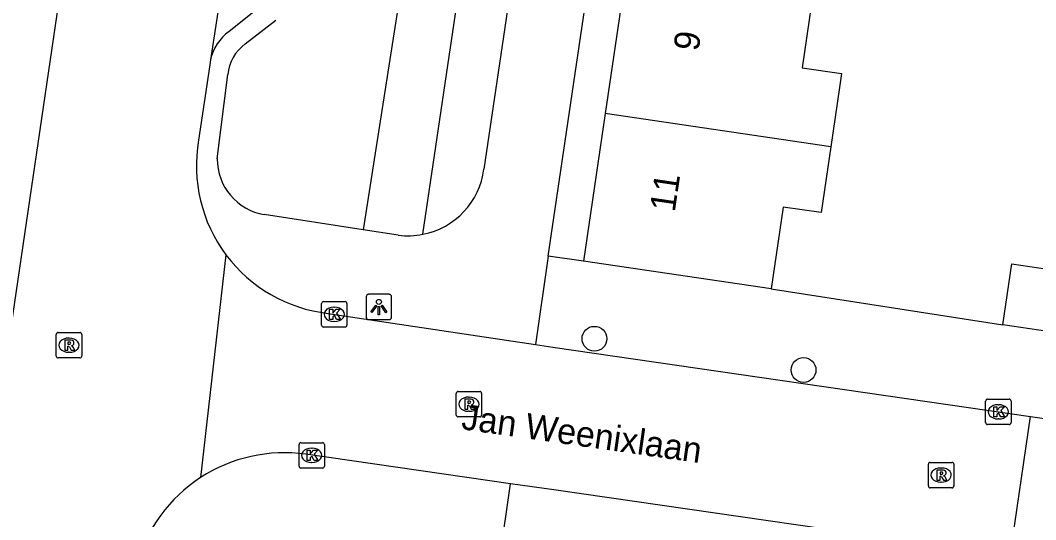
# Model space of a CAD drawing. Extents: x 163686 to 164493, y 382719 to 383870.
# Drawn here: x 163913.6 to 163953.58, y 383035.14 to 383054.79 of the extents above; entities that cross this region are included whole.
import ezdxf

# ---------------------------------------------------------------- set-up
doc = ezdxf.new("R2010")
doc.units = 0
for name, color, linetype in [('IMGEO_Boom', 7, 'Continuous'), ('IMGEO_Groenvoorziening', 7, 'Continuous'), ('IMGEO_Kolk', 7, 'Continuous'), ('IMGEO_Lichtpunt', 7, 'Continuous'), ('IMGEO_Muur', 7, 'Continuous'), ('IMGEO_Openbare_ruimte_label', 7, 'Continuous'), ('IMGEO_Pand', 7, 'Continuous'), ('IMGEO_Pand_nummerreeks', 7, 'Continuous'), ('IMGEO_Rijbaan_lokaal_open', 7, 'Continuous'), ('IMGEO_Rioolput', 7, 'Continuous'), ('IMGEO_Voetpad_open', 7, 'Continuous')]:
    doc.layers.add(name, color=color, linetype=linetype)

msp = doc.modelspace()

# ---------------------------------------------------------------- linework, layer by layer
at = {"layer": 'IMGEO_Boom'}
for centre in [(163936.209, 383042.258), (163944.441, 383041.028)]:
    msp.add_circle(centre, 0.489, dxfattribs=at)
at = {"layer": 'IMGEO_Groenvoorziening'}
for points in [[(163932.454, 383080.761), (163927.106, 383046.548)], [(163929.455, 383046.369), (163934.51, 383080.457)]]:
    msp.add_lwpolyline(points, dxfattribs=at)
at = {"layer": 'IMGEO_Kolk'}
for p, q in [((163925.461, 383042.793), (163925.461, 383043.645)), ((163925.536, 383043.719), (163926.388, 383043.719)), ((163925.949, 383043.499), (163925.974, 383043.499)), ((163926.462, 383043.645), (163926.462, 383042.793)), ((163926.388, 383042.719), (163925.536, 383042.719)), ((163925.972, 383042.939), (163925.947, 383042.939)), ((163951.613, 383038.956), (163951.613, 383039.808)), ((163951.688, 383039.882), (163952.54, 383039.882)), ((163952.614, 383039.808), (163952.614, 383038.956)), ((163952.101, 383039.662), (163952.126, 383039.662)), ((163952.124, 383039.102), (163952.099, 383039.102)), ((163952.54, 383038.882), (163951.688, 383038.882)), ((163924.576, 383037.242), (163924.576, 383038.094)), ((163924.651, 383038.168), (163925.503, 383038.168)), ((163925.064, 383037.948), (163925.089, 383037.948)), ((163925.577, 383038.094), (163925.577, 383037.242)), ((163925.087, 383037.388), (163925.062, 383037.388)), ((163925.503, 383037.168), (163924.651, 383037.168))]:
    msp.add_line(p, q, dxfattribs=at)
for points in [[(163925.461, 383042.793), (163925.461, 383043.645)], [(163925.536, 383043.719), (163926.388, 383043.719)], [(163925.782, 383043.419), (163925.905, 383043.419), (163925.905, 383043.268), (163926.035, 383043.419), (163926.199, 383043.419), (163926.053, 383043.268), (163926.206, 383043.019), (163926.054, 383043.019), (163925.969, 383043.183), (163925.905, 383043.116), (163925.905, 383043.019), (163925.782, 383043.019), (163925.782, 383043.419)], [(163926.462, 383043.645), (163926.462, 383042.793)], [(163926.388, 383042.719), (163925.536, 383042.719)], [(163951.613, 383038.956), (163951.613, 383039.808)], [(163951.688, 383039.882), (163952.54, 383039.882)], [(163952.614, 383039.808), (163952.614, 383038.956)], [(163951.934, 383039.582), (163952.057, 383039.582), (163952.057, 383039.431), (163952.187, 383039.582), (163952.351, 383039.582), (163952.205, 383039.431), (163952.358, 383039.182), (163952.206, 383039.182), (163952.121, 383039.346), (163952.057, 383039.279), (163952.057, 383039.182), (163951.934, 383039.182), (163951.934, 383039.582)], [(163952.54, 383038.882), (163951.688, 383038.882)], [(163924.576, 383037.242), (163924.576, 383038.094)], [(163924.651, 383038.168), (163925.503, 383038.168)], [(163924.897, 383037.868), (163925.02, 383037.868), (163925.02, 383037.717), (163925.15, 383037.868), (163925.314, 383037.868), (163925.168, 383037.717), (163925.321, 383037.468), (163925.169, 383037.468), (163925.084, 383037.632), (163925.02, 383037.565), (163925.02, 383037.468), (163924.897, 383037.468), (163924.897, 383037.868)], [(163925.577, 383038.094), (163925.577, 383037.242)], [(163925.503, 383037.168), (163924.651, 383037.168)]]:
    msp.add_lwpolyline(points, dxfattribs=at)
for centre, start, end in [((163925.538, 383043.643), 91.552, 178.448), ((163925.538, 383043.643), 91.552, 178.448), ((163926.386, 383043.643), 1.552, 88.448), ((163926.386, 383043.643), 1.552, 88.448), ((163925.538, 383042.795), 181.552, 268.448), ((163925.538, 383042.795), 181.552, 268.448), ((163926.386, 383042.795), 271.552, 358.448), ((163926.386, 383042.795), 271.552, 358.448), ((163951.69, 383039.806), 91.552, 178.448), ((163951.69, 383039.806), 91.552, 178.448), ((163952.538, 383039.806), 1.552, 88.448), ((163952.538, 383039.806), 1.552, 88.448), ((163951.69, 383038.958), 181.552, 268.448), ((163951.69, 383038.958), 181.552, 268.448), ((163952.538, 383038.958), 271.552, 358.448), ((163952.538, 383038.958), 271.552, 358.448), ((163924.653, 383038.092), 91.552, 178.448), ((163924.653, 383038.092), 91.552, 178.448), ((163925.501, 383038.092), 1.552, 88.448), ((163925.501, 383038.092), 1.552, 88.448), ((163924.653, 383037.244), 181.552, 268.448), ((163924.653, 383037.244), 181.552, 268.448), ((163925.501, 383037.244), 271.552, 358.448), ((163925.501, 383037.244), 271.552, 358.448)]:
    msp.add_arc(centre, 0.0765, start, end, dxfattribs=at)
for centre, major_axis, ratio, start_param, end_param in [((163925.948, 383043.219), (-0.387, 0.002), 0.722429, 4.712389, 7.853982), ((163925.973, 383043.219), (-0.39, 0.002), 0.717154, 1.570796, 4.712389), ((163952.1, 383039.382), (-0.387, 0.002), 0.722429, 4.712389, 7.853982), ((163952.125, 383039.382), (-0.39, 0.002), 0.717154, 1.570796, 4.712389), ((163925.063, 383037.668), (-0.387, 0.002), 0.722429, 4.712389, 7.853982), ((163925.088, 383037.668), (-0.39, 0.002), 0.717154, 1.570796, 4.712389)]:
    msp.add_ellipse(centre, major_axis=major_axis, ratio=ratio, start_param=start_param, end_param=end_param, dxfattribs=at)
at = {"layer": 'IMGEO_Lichtpunt'}
for p, q in [((163927.223, 383043.912), (163927.223, 383043.105)), ((163927.223, 383043.912), (163927.223, 383043.105)), ((163928.125, 383044.007), (163927.317, 383044.007)), ((163928.125, 383044.007), (163927.317, 383044.007)), ((163928.219, 383043.105), (163928.219, 383043.912)), ((163928.219, 383043.105), (163928.219, 383043.912)), ((163927.317, 383043.011), (163928.125, 383043.011)), ((163927.317, 383043.011), (163928.125, 383043.011))]:
    msp.add_line(p, q, dxfattribs=at)
for points in [[(163927.597, 383043.576), (163927.636, 383043.548), (163927.448, 383043.286), (163927.41, 383043.313), (163927.597, 383043.576)], [(163927.699, 383043.528), (163927.746, 383043.528), (163927.746, 383043.206), (163927.699, 383043.206), (163927.699, 383043.528)], [(163927.809, 383043.548), (163927.847, 383043.575), (163928.034, 383043.313), (163927.995, 383043.285), (163927.809, 383043.548)]]:
    msp.add_lwpolyline(points, dxfattribs=at)
msp.add_circle((163927.722, 383043.71), 0.0994, dxfattribs=at)
for centre, start, end in [((163927.317, 383043.912), 90, 180), ((163927.317, 383043.912), 90, 180), ((163928.125, 383043.912), 0, 90), ((163928.125, 383043.912), 0, 90), ((163927.317, 383043.105), 180, 270), ((163927.317, 383043.105), 180, 270), ((163928.125, 383043.105), 270, 0), ((163928.125, 383043.105), 270, 360)]:
    msp.add_arc(centre, 0.0946, start, end, dxfattribs=at)
at = {"layer": 'IMGEO_Muur'}
msp.add_lwpolyline([(163943.164, 383044.228), (163952.285, 383042.801)], dxfattribs=at)
at = {"layer": 'IMGEO_Pand'}
for points in [[(163937.52, 383057.167), (163936.629, 383051.121)], [(163944.853, 383056.087), (163944.387, 383052.928), (163945.938, 383052.699), (163945.856, 383052.147), (163945.512, 383049.813)], [(163936.629, 383051.121), (163935.774, 383045.317)], [(163945.512, 383049.813), (163936.629, 383051.121)], [(163945.512, 383049.813), (163945.13, 383047.223), (163943.638, 383047.443), (163943.164, 383044.228)], [(163943.164, 383044.228), (163935.774, 383045.317)], [(163952.285, 383042.801), (163952.639, 383045.203), (163956.182, 383044.681)], [(163955.828, 383042.279), (163952.285, 383042.801)]]:
    msp.add_lwpolyline(points, dxfattribs=at)
at = {"layer": 'IMGEO_Rijbaan_lokaal_open'}
for points in [[(163925.454, 383081.51), (163921.093, 383053.234)], [(163906.683, 382998.169), (163915.86, 383060.494)], [(163921.093, 383053.234), (163921.064, 383053.038), (163920.621, 383050.069)], [(163921.699, 383045.563), (163920.698, 383036.793)], [(163925.719, 383043.258), (163933.891, 383042.031)], [(163933.891, 383042.031), (163934.575, 383041.928), (163953.381, 383039.199)], [(163952.581, 383033.717), (163953.381, 383039.199)], [(163953.381, 383039.199), (163956.003, 383038.814)], [(163932.906, 383036.552), (163924.842, 383037.712)], [(163952.581, 383033.717), (163934.614, 383036.306), (163932.906, 383036.552)]]:
    msp.add_lwpolyline(points, dxfattribs=at)
for centre, radius, start, end in [((163926.375, 383049.064), 5.841, 170.0877, 216.821), ((163926.378, 383049.066), 5.845, 216.8175, 263.524), ((163923.993, 383031.738), 6.034, 81.912, 123.0958), ((163923.996, 383031.736), 6.037, 123.1133, 164.2701)]:
    msp.add_arc(centre, radius, start, end, dxfattribs=at)
at = {"layer": 'IMGEO_Rioolput'}
for p, q in [((163915.018, 383041.579), (163915.018, 383042.431)), ((163915.093, 383042.505), (163915.945, 383042.505)), ((163915.506, 383042.285), (163915.531, 383042.285)), ((163916.019, 383042.431), (163916.019, 383041.579)), ((163915.945, 383041.505), (163915.093, 383041.505)), ((163915.529, 383041.725), (163915.504, 383041.725)), ((163930.84, 383040.183), (163931.692, 383040.183)), ((163930.765, 383039.257), (163930.765, 383040.109)), ((163931.253, 383039.963), (163931.278, 383039.963)), ((163931.766, 383040.109), (163931.766, 383039.257)), ((163931.276, 383039.403), (163931.251, 383039.403)), ((163931.692, 383039.183), (163930.84, 383039.183)), ((163949.434, 383037.391), (163950.286, 383037.391)), ((163949.359, 383036.465), (163949.359, 383037.317)), ((163949.847, 383037.171), (163949.872, 383037.171)), ((163950.36, 383037.317), (163950.36, 383036.465)), ((163949.87, 383036.611), (163949.845, 383036.611)), ((163950.286, 383036.391), (163949.434, 383036.391))]:
    msp.add_line(p, q, dxfattribs=at)
for points in [[(163915.018, 383041.579), (163915.018, 383042.431)], [(163915.093, 383042.505), (163915.945, 383042.505)], [(163915.607, 383042.203), (163915.355, 383042.205), (163915.355, 383041.805)], [(163916.019, 383042.431), (163916.019, 383041.579)], [(163915.355, 383041.805), (163915.479, 383041.805), (163915.479, 383041.967), (163915.49, 383041.967)], [(163915.533, 383042.124), (163915.479, 383042.124), (163915.479, 383042.043)], [(163915.479, 383042.043), (163915.531, 383042.043)], [(163915.537, 383041.938), (163915.608, 383041.805), (163915.748, 383041.805), (163915.683, 383041.931)], [(163915.945, 383041.505), (163915.093, 383041.505)], [(163930.84, 383040.183), (163931.692, 383040.183)], [(163930.765, 383039.257), (163930.765, 383040.109)], [(163931.354, 383039.881), (163931.102, 383039.883), (163931.102, 383039.483)], [(163931.28, 383039.802), (163931.226, 383039.802), (163931.226, 383039.721)], [(163931.766, 383040.109), (163931.766, 383039.257)], [(163931.102, 383039.483), (163931.226, 383039.483), (163931.226, 383039.645), (163931.237, 383039.645)], [(163931.226, 383039.721), (163931.278, 383039.721)], [(163931.284, 383039.616), (163931.355, 383039.483), (163931.495, 383039.483), (163931.43, 383039.609)], [(163931.692, 383039.183), (163930.84, 383039.183)], [(163949.434, 383037.391), (163950.286, 383037.391)], [(163949.359, 383036.465), (163949.359, 383037.317)], [(163949.948, 383037.089), (163949.696, 383037.091), (163949.696, 383036.691)], [(163949.874, 383037.01), (163949.82, 383037.01), (163949.82, 383036.929)], [(163950.36, 383037.317), (163950.36, 383036.465)], [(163949.696, 383036.691), (163949.82, 383036.691), (163949.82, 383036.853), (163949.831, 383036.853)], [(163949.82, 383036.929), (163949.872, 383036.929)], [(163949.878, 383036.824), (163949.949, 383036.691), (163950.089, 383036.691), (163950.024, 383036.817)], [(163950.286, 383036.391), (163949.434, 383036.391)]]:
    msp.add_lwpolyline(points, dxfattribs=at)
for centre, radius, start, end in [((163915.095, 383042.429), 0.0765, 91.552, 178.448), ((163915.095, 383042.429), 0.0765, 91.552, 178.448), ((163915.606, 383042.093), 0.109, 350.3612, 89.416), ((163915.943, 383042.429), 0.0765, 1.552, 88.448), ((163915.943, 383042.429), 0.0765, 1.552, 88.448), ((163915.489, 383041.914), 0.0533, 26.0293, 88.6989), ((163915.515, 383042.232), 0.19, 274.7715, 282.9687), ((163915.539, 383042.028), 0.0964, 77.0061, 93.1865), ((163915.553, 383042.085), 0.0378, 276.6634, 79.6772), ((163915.604, 383042.093), 0.112, 277.5842, 350.9817), ((163915.588, 383041.878), 0.108, 29.5134, 73.7905), ((163915.095, 383041.581), 0.0765, 181.552, 268.448), ((163915.095, 383041.581), 0.0765, 181.552, 268.448), ((163915.943, 383041.581), 0.0765, 271.552, 358.448), ((163915.943, 383041.581), 0.0765, 271.552, 358.448), ((163930.842, 383040.107), 0.0765, 91.552, 178.448), ((163930.842, 383040.107), 0.0765, 91.552, 178.448), ((163931.69, 383040.107), 0.0765, 1.552, 88.448), ((163931.69, 383040.107), 0.0765, 1.552, 88.448), ((163931.286, 383039.706), 0.0964, 77.0061, 93.1865), ((163931.3, 383039.763), 0.0378, 276.6634, 79.6772), ((163931.353, 383039.771), 0.109, 350.3612, 89.416), ((163931.236, 383039.592), 0.0533, 26.0293, 88.6989), ((163931.262, 383039.91), 0.19, 274.7715, 282.9687), ((163931.351, 383039.771), 0.112, 277.5842, 350.9817), ((163931.335, 383039.556), 0.108, 29.5134, 73.7905), ((163930.842, 383039.259), 0.0765, 181.552, 268.448), ((163930.842, 383039.259), 0.0765, 181.552, 268.448), ((163931.69, 383039.259), 0.0765, 271.552, 358.448), ((163931.69, 383039.259), 0.0765, 271.552, 358.448), ((163949.436, 383037.315), 0.0765, 91.552, 178.448), ((163949.436, 383037.315), 0.0765, 91.552, 178.448), ((163950.284, 383037.315), 0.0765, 1.552, 88.448), ((163950.284, 383037.315), 0.0765, 1.552, 88.448), ((163949.88, 383036.914), 0.0964, 77.0061, 93.1865), ((163949.894, 383036.971), 0.0378, 276.6634, 79.6772), ((163949.947, 383036.979), 0.109, 350.3612, 89.416), ((163949.83, 383036.8), 0.0533, 26.0293, 88.6989), ((163949.856, 383037.118), 0.19, 274.7715, 282.9687), ((163949.945, 383036.979), 0.112, 277.5842, 350.9817), ((163949.929, 383036.764), 0.108, 29.5134, 73.7905), ((163949.436, 383036.467), 0.0765, 181.552, 268.448), ((163949.436, 383036.467), 0.0765, 181.552, 268.448), ((163950.284, 383036.467), 0.0765, 271.552, 358.448), ((163950.284, 383036.467), 0.0765, 271.552, 358.448)]:
    msp.add_arc(centre, radius, start, end, dxfattribs=at)
for centre, major_axis, ratio, start_param, end_param in [((163915.505, 383042.005), (-0.387, 0.002), 0.722429, 4.712389, 7.853982), ((163915.53, 383042.005), (-0.39, 0.002), 0.717154, 1.570796, 4.712389), ((163931.252, 383039.683), (-0.387, 0.002), 0.722429, 4.712389, 7.853982), ((163931.277, 383039.683), (-0.39, 0.002), 0.717154, 1.570796, 4.712389), ((163949.846, 383036.891), (-0.387, 0.002), 0.722429, 4.712389, 7.853982), ((163949.871, 383036.891), (-0.39, 0.002), 0.717154, 1.570796, 4.712389)]:
    msp.add_ellipse(centre, major_axis=major_axis, ratio=ratio, start_param=start_param, end_param=end_param, dxfattribs=at)
at = {"layer": 'IMGEO_Voetpad_open'}
for points in [[(163934.389, 383045.511), (163939.693, 383081.384)], [(163936.204, 383078.244), (163931.857, 383048.932)], [(163923.129, 383055.382), (163921.822, 383054.353)], [(163922.458, 383053.866), (163923.663, 383054.792)], [(163921.359, 383049.34), (163921.768, 383052.654)], [(163927.106, 383046.548), (163923.203, 383047.143)], [(163928.486, 383046.337), (163927.106, 383046.548)], [(163934.389, 383045.511), (163933.891, 383042.031)], [(163935.774, 383045.317), (163934.389, 383045.511)], [(163943.164, 383044.228), (163952.285, 383042.801)], [(163932.479, 383033.616), (163932.906, 383036.552)]]:
    msp.add_lwpolyline(points, dxfattribs=at)
for centre, radius, start, end in [((163922.89, 383052.86), 1.835, 125.5809, 168.2527), ((163923.483, 383052.48), 1.724, 126.4833, 174.2104), ((163923.576, 383049.329), 2.217, 179.7037, 260.3115), ((163928.873, 383049.322), 3.009, 281.1537, 352.5608), ((163928.872, 383049.342), 3.03, 262.6855, 281.0973)]:
    msp.add_arc(centre, radius, start, end, dxfattribs=at)

# ---------------------------------------------------------------- texts
at = {"layer": 'IMGEO_Openbare_ruimte_label'}
msp.add_text('Jan Weenixlaan', height=1, rotation=351.8942, dxfattribs=at).set_placement((163930.936, 383038.704))
at = {"layer": 'IMGEO_Pand_nummerreeks'}
for s, p in [('9', (163940.303, 383053.549)), ('11', (163939.37, 383047.219))]:
    msp.add_text(s, height=1, rotation=81.6185, dxfattribs=at).set_placement(p)

doc.saveas('drawing.dxf')
